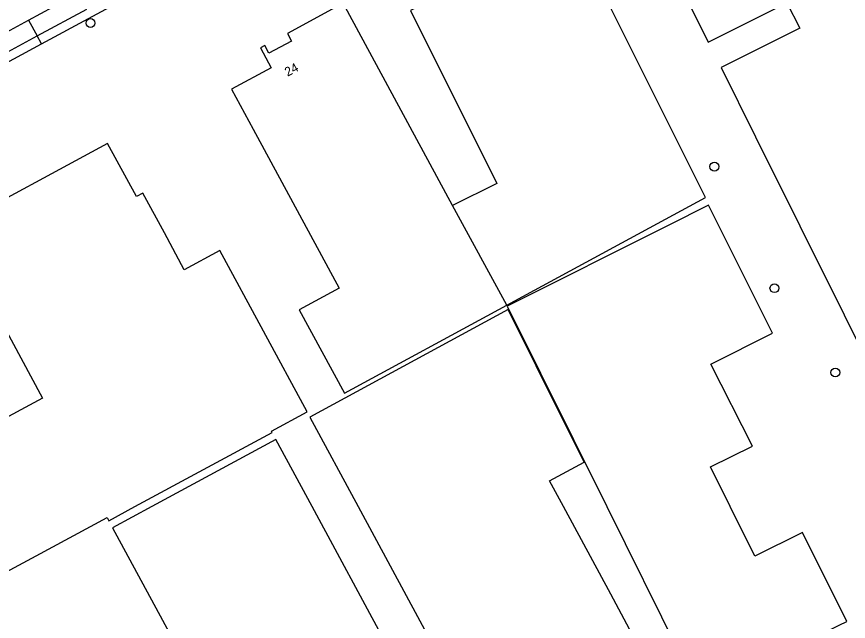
# Model space of a CAD drawing. Extents: x 158461 to 159795, y 387220 to 388672.
# Drawn here: x 158908.5 to 159000.4, y 387487.3 to 387554.1 of the extents above; entities that cross this region are included whole.
import ezdxf

# ---------------------------------------------------------------- set-up
doc = ezdxf.new("R2010")
doc.units = 0
for name, color, linetype in [('IMGEO_Boom', 7, 'Continuous'), ('IMGEO_Pand', 7, 'Continuous'), ('IMGEO_Pand_nummerreeks', 7, 'Continuous'), ('IMGEO_Rijbaan_lokaal_gesloten', 7, 'Continuous'), ('IMGEO_Voetpad_open', 7, 'Continuous')]:
    doc.layers.add(name, color=color, linetype=linetype)

msp = doc.modelspace()

# ---------------------------------------------------------------- linework, layer by layer
at = {"layer": 'IMGEO_Boom'}
for centre in [(158916.68, 387553.432), (158985.64, 387537.561), (158992.275, 387524.131), (158999.006, 387514.818)]:
    msp.add_circle(centre, 0.489, dxfattribs=at)
at = {"layer": 'IMGEO_Pand'}
for points in [[(158969.841, 387624.709), (158982.888, 387598.642), (158974.258, 387594.339), (158989.066, 387564.615), (158980.49, 387560.322), (158984.967, 387551.32), (158993.663, 387555.669), (158995.069, 387552.858), (158986.374, 387548.51), (158990.195, 387540.846), (159000, 387521.178), (159010.558, 387500), (159012.826, 387495.45), (159021.957, 387500), (159040.851, 387509.415), (159058.387, 387518.146)], [(158962.688, 387522.246), (158980.248, 387531.766), (158984.643, 387534.149), (158970.358, 387562.77), (158969.322, 387564.904), (158968.455, 387566.688), (158964.251, 387564.592), (158960.613, 387571.916), (158954.312, 387568.777), (158953.678, 387566.859), (158952.931, 387566.476), (158956.09, 387560.157), (158956.386, 387560.305), (158957.728, 387557.622), (158952.059, 387554.806), (158961.6, 387535.718), (158956.691, 387533.271)], [(158956.691, 387533.271), (158944.623, 387555.621), (158938.442, 387552.28), (158938.894, 387551.445), (158936.397, 387550.104), (158935.945, 387550.939), (158935.479, 387550.673), (158936.668, 387548.492), (158932.278, 387546.114), (158934.656, 387541.716), (158944.167, 387524.127), (158939.76, 387521.739), (158944.753, 387512.524), (158962.688, 387522.246)], [(158898.749, 387488.149), (158910.681, 387494.573), (158918.515, 387498.79), (158918.702, 387498.442), (158921.589, 387500), (158936.754, 387508.184), (158936.672, 387508.336), (158940.628, 387510.48), (158930.972, 387528.302), (158927.041, 387526.173), (158924.843, 387530.244), (158922.468, 387534.643), (158921.756, 387534.257), (158918.572, 387540.133), (158901.241, 387530.775)], [(158962.688, 387522.246), (158956.691, 387533.271)], [(158984.056, 387479.244), (158991.492, 387482.938), (158999.436, 387486.885), (159000.277, 387487.303), (158995.372, 387497.142), (158990.094, 387494.523), (158987.376, 387500), (158985.203, 387504.38), (158989.836, 387506.679), (158985.238, 387515.754), (158992.061, 387519.174), (158984.985, 387533.29), (158980.516, 387531.05), (158962.745, 387522.141), (158973.745, 387500), (158981.832, 387483.722), (158984.056, 387479.244)], [(158903.617, 387526.376), (158911.389, 387511.996), (158889.122, 387500)], [(158968.969, 387500), (158967.424, 387502.861), (158971.237, 387504.915), (158969.01, 387509.392), (158962.85, 387521.765), (158940.917, 387509.894), (158946.261, 387500), (158956.618, 387480.826), (158958.994, 387476.426), (158963.968, 387479.115), (158965.346, 387478.718), (158967.249, 387479.732), (158967.629, 387481.073), (158976.57, 387485.924), (158974.195, 387490.324), (158968.969, 387500)], [(158930.155, 387477.255), (158932.535, 387472.857), (158944.572, 387474.219), (158944.186, 387477.661), (158946.942, 387477.961), (158951.685, 387480.53), (158949.311, 387484.93), (158941.181, 387500), (158937.185, 387507.408), (158923.474, 387500), (158919.117, 387497.646), (158930.155, 387477.255)]]:
    msp.add_lwpolyline(points, dxfattribs=at)
at = {"layer": 'IMGEO_Rijbaan_lokaal_gesloten'}
for points in [[(158909.82, 387553.755), (158920.733, 387559.66)], [(158904.517, 387550.876), (158909.82, 387553.755)]]:
    msp.add_lwpolyline(points, dxfattribs=at)
at = {"layer": 'IMGEO_Voetpad_open'}
for points in [[(158911.263, 387551.149), (158922.139, 387557.033)], [(158910.792, 387552.002), (158916.259, 387554.951)], [(158909.82, 387553.755), (158910.792, 387552.002)], [(158905.479, 387549.127), (158910.792, 387552.002)], [(158911.263, 387551.149), (158910.792, 387552.002)], [(158905.98, 387548.289), (158911.263, 387551.149)]]:
    msp.add_lwpolyline(points, dxfattribs=at)

# ---------------------------------------------------------------- texts
at = {"layer": 'IMGEO_Pand_nummerreeks'}
msp.add_text('24', height=1, rotation=28.23778, dxfattribs=at).set_placement((158938.47, 387547.494))

doc.saveas('drawing.dxf')
